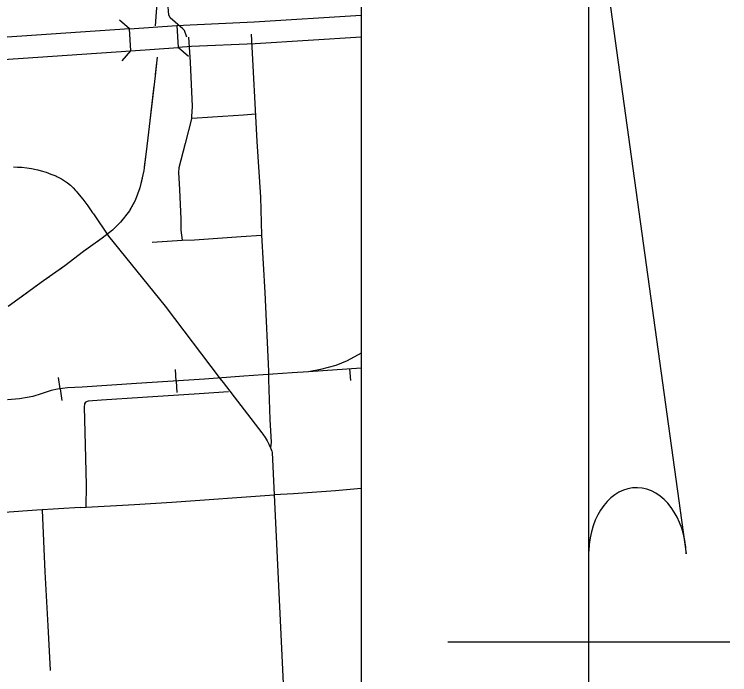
# Model space of a CAD drawing. Extents: x 309348 to 309445, y 336383 to 336484.
# Drawn here: x 309355.577 to 309357.202, y 336397.468 to 336398.969 of the extents above; entities that cross this region are included whole.
import ezdxf

# ---------------------------------------------------------------- set-up
doc = ezdxf.new("R2010")
doc.units = 0
doc.layers.add('R_Annotation', color=7, linetype='Continuous')
doc.layers.add('R_Border Notes', color=7, linetype='Continuous')

msp = doc.modelspace()

# ---------------------------------------------------------------- linework, layer by layer
at = {"layer": 'R_Annotation'}
for p, q in [((309356.8815, 336399.3417), (309357.1027, 336397.7428)), ((309356.8815, 336397.4244), (309356.8815, 336399.3417)), ((309355.8415, 336398.8863), (309355.8381, 336398.9362)), ((309355.9497, 336398.8937), (309355.9463, 336398.9436)), ((309355.8398, 336398.9113), (309355.8398, 336398.9113)), ((309355.948, 336398.9187), (309355.948, 336398.9187)), ((309355.9443, 336398.1356), (309355.9425, 336398.1619)), ((309356.3383, 336398.1631), (309356.3401, 336398.1367)), ((309355.6808, 336398.1176), (309355.6773, 336398.1437)), ((309355.9443, 336398.1356), (309355.946, 336398.1092)), ((309355.6808, 336398.1176), (309355.6844, 336398.0914)), ((309356.5612, 336397.5429), (309357.2016, 336397.5429))]:
    msp.add_line(p, q, dxfattribs=at)
for points in [[(309356.1182, 336401.018), (309356.0756, 336400.6521), (309356.0515, 336400.4308), (309356.0061, 336400.0861), (309355.9962, 336399.9684), (309355.9669, 336399.7219), (309355.9153, 336399.2024), (309355.8969, 336398.9428)], [(309355.9681, 336398.9169), (309355.9629, 336398.9324), (309355.9591, 336398.9364), (309355.9308, 336398.961), (309355.9279, 336398.9679), (309355.9265, 336398.9766), (309355.9259, 336398.987), (309355.9311, 336399.0301), (309355.9435, 336399.1354), (309355.9481, 336399.1808)], [(309355.8381, 336398.9362), (309355.8155, 336398.956)], [(309355.9454, 336398.9435), (309355.976, 336398.9456), (309356.1213, 336398.9524), (309356.3641, 336398.9671)], [(309355.8382, 336398.9362), (309355.3367, 336398.9021), (309355.1345, 336398.8905), (309355.0153, 336398.8813), (309354.9234, 336398.8716), (309354.8853, 336398.866), (309354.785, 336398.8449), (309354.727, 336398.8299), (309354.7033, 336398.8258), (309354.6958, 336398.8249)], [(309355.8382, 336398.9362), (309355.9454, 336398.9435)], [(309356.1144, 336398.9244), (309356.1277, 336398.68), (309356.1356, 336398.5539), (309356.1384, 336398.4671)], [(309356.3641, 336398.917), (309356.124, 336398.9024), (309355.9789, 336398.8957), (309355.949, 336398.8937)], [(309355.9723, 336398.9171), (309355.9764, 336398.8602), (309355.9808, 336398.7595), (309355.9793, 336398.7371), (309355.9793, 336398.7317), (309355.9645, 336398.6756), (309355.9506, 336398.6204), (309355.9496, 336398.61), (309355.952, 336398.5708), (309355.955, 336398.5038), (309355.955, 336398.4784), (309355.958, 336398.4561)], [(309355.8414, 336398.8863), (309355.949, 336398.8937)], [(309355.9497, 336398.8937), (309355.9723, 336398.874)], [(309354.6657, 336398.7727), (309354.6882, 336398.7737), (309354.7105, 336398.7763), (309354.7375, 336398.7809), (309354.7964, 336398.7962), (309354.8941, 336398.8167), (309354.9297, 336398.822), (309355.0198, 336398.8315), (309355.1378, 336398.8406), (309355.3399, 336398.8522), (309355.8414, 336398.8863)], [(309355.9011, 336398.8719), (309355.8963, 336398.8295), (309355.8759, 336398.6563), (309355.8706, 336398.6138), (309355.8617, 336398.5745), (309355.8509, 336398.546), (309355.8381, 336398.5224), (309355.8175, 336398.4969), (309355.7998, 336398.4782), (309355.7762, 336398.4605), (309355.734, 336398.4301), (309355.6917, 336398.3976), (309355.6426, 336398.3632), (309355.563, 336398.3052)], [(309355.8218, 336398.8637), (309355.8415, 336398.8863)], [(309355.9011, 336398.8719), (309355.8966, 336398.8326)], [(309355.8936, 336398.8063), (309355.8843, 336398.7277)], [(309356.1243, 336398.7422), (309356.097, 336398.7401), (309356.0265, 336398.7351), (309355.9808, 336398.7322)], [(309355.8812, 336398.7014), (309355.8759, 336398.6563), (309355.8717, 336398.6228)], [(309355.5749, 336398.6225), (309355.5842, 336398.622), (309355.594, 336398.6215), (309355.6047, 336398.6204), (309355.6154, 336398.6188), (309355.6259, 336398.6166), (309355.6302, 336398.6156), (309355.6377, 336398.6136), (309355.6488, 336398.6102), (309355.6598, 336398.6062), (309355.6706, 336398.6018), (309355.671, 336398.6016), (309355.6765, 336398.5991), (309355.6838, 336398.5951), (309355.6908, 336398.5907), (309355.6975, 336398.5859), (309355.704, 336398.5807), (309355.71, 336398.575), (309355.7157, 336398.569), (309355.7186, 336398.5656), (309355.7202, 336398.5637), (309355.732, 336398.5488), (309355.7435, 336398.5336), (309355.7545, 336398.5181), (309355.7563, 336398.5155), (309355.7907, 336398.465), (309355.9192, 336398.3055), (309356.044, 336398.1407), (309356.0509, 336398.1319)], [(309355.8667, 336398.5969), (309355.8617, 336398.5745), (309355.8509, 336398.546), (309355.8386, 336398.5233)], [(309355.8221, 336398.5027), (309355.8175, 336398.4969), (309355.7998, 336398.4782), (309355.7762, 336398.4605), (309355.7627, 336398.4508)], [(309355.8896, 336398.4513), (309355.958, 336398.4561), (309355.986, 336398.4569), (309356.092, 336398.4643), (309356.1384, 336398.4671)], [(309356.1384, 336398.4671), (309356.1454, 336398.3372), (309356.1537, 336398.1583), (309356.154, 336398.1394)], [(309355.7413, 336398.4354), (309355.734, 336398.4301), (309355.6917, 336398.3976), (309355.6779, 336398.3879)], [(309355.6562, 336398.3728), (309355.6426, 336398.3632), (309355.624, 336398.3497)], [(309355.624, 336398.3497), (309355.592, 336398.3264)], [(309356.3641, 336398.1988), (309356.3329, 336398.1813), (309356.3071, 336398.1711), (309356.2723, 336398.1616), (309356.2445, 336398.1567), (309356.2077, 336398.1543)], [(309356.3641, 336398.1988), (309356.3329, 336398.1813), (309356.3071, 336398.1711), (309356.2723, 336398.1616), (309356.2445, 336398.1567), (309356.2077, 336398.1543)], [(309356.3641, 336398.1648), (309356.2445, 336398.1567)], [(309356.3641, 336398.1648), (309356.2445, 336398.1567)], [(309356.2077, 336398.1543), (309356.1636, 336398.1508), (309356.0977, 336398.1467), (309356.0084, 336398.1398), (309355.8543, 336398.1296), (309355.7308, 336398.1217), (309355.6971, 336398.1198), (309355.6748, 336398.1167), (309355.6604, 336398.1137), (309355.6373, 336398.1065), (309355.6183, 336398.1005), (309355.6055, 336398.0978), (309355.5881, 336398.0948), (309355.5615, 336398.0925)], [(309356.2077, 336398.1543), (309356.1636, 336398.1508), (309356.0977, 336398.1467), (309356.0084, 336398.1398), (309355.8543, 336398.1296), (309355.7308, 336398.1217), (309355.6971, 336398.1198), (309355.6748, 336398.1167), (309355.6604, 336398.1137), (309355.6373, 336398.1065), (309355.6183, 336398.1005), (309355.6055, 336398.0978), (309355.5881, 336398.0948), (309355.5615, 336398.0925)], [(309356.0509, 336398.1319), (309356.139, 336398.0177), (309356.1414, 336398.0145), (309356.1463, 336398.0073), (309356.1508, 336397.9998), (309356.1548, 336397.992), (309356.1584, 336397.984), (309356.1614, 336397.9758), (309356.1624, 336397.9729)], [(309356.154, 336398.1394), (309356.1569, 336398.0484), (309356.1598, 336397.9965), (309356.1584, 336397.984)], [(309356.0629, 336398.1113), (309355.9963, 336398.1064), (309355.8678, 336398.0983), (309355.7746, 336398.0922), (309355.7447, 336398.0899), (309355.7386, 336398.0876), (309355.7359, 336398.0837), (309355.7355, 336398.0764), (309355.7378, 336397.9905), (309355.7397, 336397.8992), (309355.7389, 336397.8491)], [(309356.1624, 336397.9729), (309356.1671, 336397.8767)], [(309356.3641, 336397.8909), (309356.3061, 336397.8863), (309356.2104, 336397.8788), (309356.1672, 336397.8765)], [(309355.7265, 336397.8484), (309355.8497, 336397.8552), (309355.9347, 336397.8601), (309356.1672, 336397.8765)], [(309356.1671, 336397.8767), (309356.1911, 336397.3682), (309356.1965, 336397.2407), (309356.2035, 336397.0825), (309356.2079, 336396.9796), (309356.211, 336396.8879)], [(309355.7265, 336397.8484), (309355.6279, 336397.8417), (309355.4693, 336397.8309), (309355.351, 336397.8235), (309355.274, 336397.8189), (309355.1895, 336397.8134), (309355.1128, 336397.8085)], [(309355.6395, 336397.842), (309355.646, 336397.7018), (309355.6529, 336397.5788)], [(309355.6529, 336397.5788), (309355.658, 336397.4786), (309355.6581, 336397.4772)]]:
    msp.add_lwpolyline(points, dxfattribs=at)
msp.add_ellipse((309356.992, 336397.7394), major_axis=(-0.0047, 0.1537), ratio=0.719778, start_param=4.712385, end_param=7.768526, dxfattribs=at)
at = {"layer": 'R_Border Notes'}
msp.add_line((309356.3641, 336403.9877), (309356.3641, 336395.7269), dxfattribs=at)

doc.saveas('drawing.dxf')
